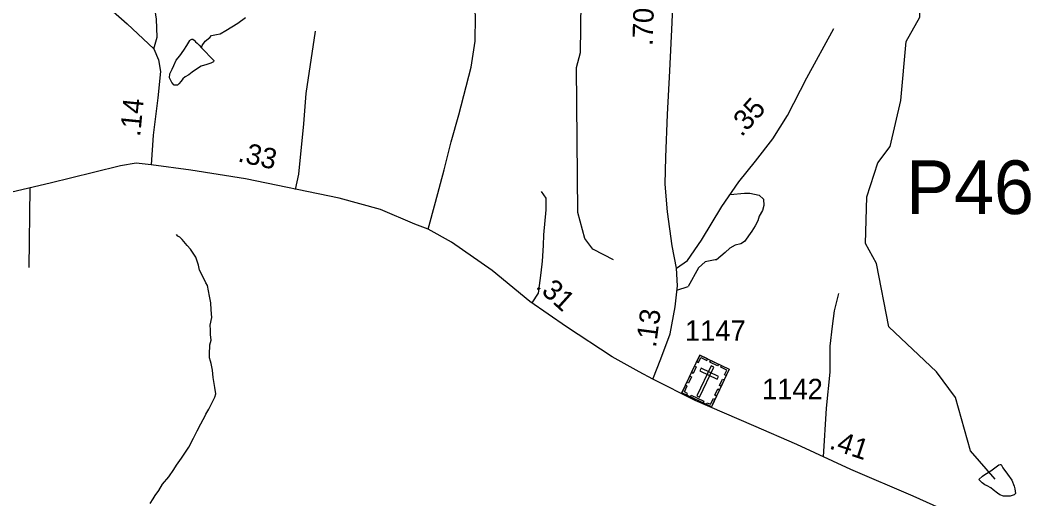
# Model space of a CAD drawing. Extents: x 2001466 to 2224147, y 644118 to 847247.
# Drawn here: x 2023901 to 2030071, y 709402 to 712326 of the extents above; entities that cross this region are included whole.
import ezdxf

# ---------------------------------------------------------------- set-up
doc = ezdxf.new("R2010")
doc.units = 0
for name, color, linetype in [('Exist Cultural Cemetery CELL', 7, 'Continuous'), ('Exist Hydrographic Misc Water Feature', 7, 'Continuous'), ('Exist Road Non-System Type 51', 7, 'Continuous'), ('Exist Road Secondary Mileage Hundredths English Label', 7, 'Continuous'), ('Exist Road Secondary Structure Pipe Number Label', 7, 'Continuous'), ('Exist Road Secondary Type 41 Attributed', 7, 'Continuous'), ('Exist Road Secondary Type 51 Attributed', 7, 'Continuous'), ('Exist Road Secondary Type 51 Number Label', 7, 'Continuous')]:
    doc.layers.add(name, color=color, linetype=linetype)

msp = doc.modelspace()

# ---------------------------------------------------------------- linework, layer by layer
at = {"layer": 'Exist Cultural Cemetery CELL'}
for points in [[(2028054.1, 710279.3), (2028234, 710193.9), (2028124.7, 709963.9), (2027944.9, 710049.3)], [(2028035.6, 710240.2), (2028045.8, 710235.3), (2028059.6, 710264.4), (2028096.2, 710247), (2028101, 710257), (2028054.1, 710279.3)], [(2028003.7, 710173.2), (2028022.3, 710212.3), (2028032.6, 710207.4), (2028014, 710168.3)], [(2028140, 710206), (2028123.2, 710214.1), (2028036.2, 710030.9), (2028053, 710022.9)], [(2028061.8, 710200.3), (2028053.8, 710183.4), (2028160.1, 710132.9), (2028168.2, 710149.8)], [(2028121, 710247.5), (2028167.9, 710225.2), (2028163, 710215), (2028116.1, 710237.2)], [(2028215.4, 710154.7), (2028205.2, 710159.5), (2028219, 710188.6), (2028182.3, 710206), (2028187.1, 710216.1), (2028234, 710193.8)], [(2027974.9, 710112.5), (2027993.4, 710151.6), (2028003.7, 710146.7), (2027985.1, 710107.6)], [(2028173.8, 710093.6), (2028192.3, 710132.7), (2028202.6, 710127.8), (2028184, 710088.7)], [(2027974.8, 710035.1), (2027979.7, 710045.5), (2027959.8, 710055), (2027977.2, 710091.5), (2027967.1, 710096.2), (2027944.9, 710049.4)], [(2028145.5, 710034), (2028164, 710073.1), (2028174.3, 710068.3), (2028155.7, 710029.1)], [(2028001.7, 710035), (2028078.4, 709998.6), (2028073.5, 709988.3), (2027996.8, 710024.7)], [(2028094.8, 709978.1), (2028099.7, 709988.5), (2028119.6, 709979), (2028136.9, 710015.5), (2028147, 710010.7), (2028124.7, 709963.9)]]:
    msp.add_lwpolyline(points, close=True, dxfattribs=at)
at = {"layer": 'Exist Hydrographic Misc Water Feature'}
msp.add_line((2027525.9, 710861.5), (2027467.1, 710891.7), dxfattribs=at)
for points in [[(2029858.8, 709521.2), (2029708.9, 709694.9), (2029616.8, 710021.5), (2029500.7, 710178.1), (2029208.7, 710453.1), (2029133.9, 710838.6), (2029066.8, 710961.3), (2029074.8, 711246.6), (2029141.9, 711455.3), (2029216.7, 711555.4), (2029282.8, 711836.3), (2029315.8, 712196.4), (2029398.8, 712345.7), (2029398.8, 712995.4), (2029365.8, 713071.5), (2029065.8, 713418.8), (2029024, 713560.8), (2029081.8, 714353.6), (2029230.9, 714744.3), (2029230.9, 714895.3), (2029189.9, 714951.9), (2029172.9, 715145.8), (2029288.9, 715343.6), (2029313.9, 715444.8)], [(2027467.1, 710891.7), (2027399.8, 710926.3), (2027350.8, 710993), (2027308.9, 711151.3), (2027299.9, 712037.4), (2027324.9, 712128.8), (2027332.9, 712745.5), (2027265.9, 712910.8), (2027248.9, 713203.2), (2027181.8, 713503.2), (2026981.9, 713769.7), (2026816, 714170.2)], [(2025009.5, 712158), (2025013.4, 712172), (2025031.2, 712198), (2025059.3, 712220.1), (2025071.2, 712232), (2025101.3, 712238.1), (2025123.3, 712244.1), (2025157.3, 712264), (2025231.3, 712308.1), (2025279.1, 712342.1)], [(2025009.5, 712158), (2025085.4, 712080.1), (2025083.3, 712072.1), (2025065.5, 712064.1), (2025041.5, 712056.1), (2025007.4, 712046), (2024973.4, 712024), (2024951.5, 712008), (2024931.4, 711992), (2024909.4, 711979.9), (2024895.5, 711968), (2024885.4, 711954), (2024871.5, 711937.9), (2024863.5, 711929.9), (2024851.6, 711929.9), (2024841.5, 711929.9), (2024827.6, 711945.9), (2024813.5, 711973.9), (2024815.5, 711997.9), (2024829.4, 712027.9), (2024839.3, 712049.9), (2024855.3, 712081.9), (2024877.4, 712107.9), (2024901.4, 712143.9), (2024919.5, 712171.9), (2024931.4, 712191.9), (2024937.3, 712201.9), (2024941.2, 712206), (2024951.2, 712209.9), (2024957.2, 712210), (2024965.4, 712204), (2024969.3, 712200), (2024973.4, 712193.9), (2024983.4, 712186), (2024995.3, 712174), (2025009.5, 712158)], [(2024694.9, 709372.1), (2024713, 709402.2), (2024726.9, 709422.2), (2024748.9, 709452.2), (2024770.8, 709490.2), (2024808.7, 709536.2), (2024840.7, 709580.2), (2024856.7, 709608.2), (2024886.7, 709650.2), (2024932.6, 709716.3), (2024960.7, 709772.3), (2024982.6, 709816.3), (2025004.6, 709860.3), (2025018.5, 709886.3), (2025030.6, 709904.3), (2025036.6, 709918.3), (2025054.6, 709950.3), (2025068.5, 709978.3), (2025090.5, 710022.3), (2025096.4, 710042.4), (2025090.5, 710082.3), (2025086.4, 710106.3), (2025080.4, 710142.3), (2025076.5, 710188.3), (2025068.5, 710228.3), (2025064.4, 710242.3), (2025058.5, 710262.3), (2025058.5, 710284.3), (2025060.3, 710342.3), (2025068.3, 710370.2), (2025064.2, 710406.3), (2025064.2, 710434.2), (2025062.4, 710462.3), (2025072.2, 710510.2), (2025068.1, 710556.2), (2025066.3, 710598.3), (2025058.3, 710640.2), (2025052.1, 710672.2), (2025046.2, 710704.2), (2025036.1, 710722.2), (2025016, 710764.2), (2024998, 710798.2), (2024990, 710830.2), (2024974, 710878.1), (2024942, 710928.1), (2024922.1, 710950.1), (2024892, 710986.1), (2024876, 711000.1), (2024863.9, 711006.1), (2024855.9, 711016)], [(2029832.1, 709573.3), (2029881.9, 709609.3), (2029889.9, 709611.3), (2029896.1, 709611.3), (2029905.9, 709591.2), (2029934, 709551.3), (2029960.1, 709515.3), (2029974.2, 709479.4), (2029978.1, 709463.4), (2029980.2, 709447.4), (2029982.2, 709433.4), (2029974.2, 709425.3), (2029950.2, 709417.3), (2029910.2, 709417.3), (2029888.1, 709425.3), (2029874.1, 709435.3), (2029846, 709457.3), (2029832.1, 709469.2), (2029810.2, 709481.2), (2029796.2, 709487.2), (2029780.2, 709499.2), (2029772.2, 709507.3), (2029764.2, 709515.3), (2029760.1, 709519.2), (2029782.1, 709539.3), (2029796.2, 709549.3), (2029832.1, 709573.3)]]:
    msp.add_lwpolyline(points, dxfattribs=at)
at = {"layer": 'Exist Road Non-System Type 51'}
for points in [[(2025584.6, 711292.6), (2025605, 711385.4), (2025634.1, 711692.5), (2025649.6, 711879.1), (2025705.8, 712259.6)], [(2023959.6, 711300.8), (2023954.2, 710815.6)], [(2027029.3, 710599.1), (2027067.5, 710657.5), (2027085.8, 710782.9), (2027093.5, 710853.3), (2027099.6, 710949.7), (2027100.2, 711014.9), (2027114.9, 711168.5), (2027114.9, 711238.8), (2027087.4, 711278.6)], [(2028238.8, 711260.3), (2028327.6, 711269.6), (2028360.6, 711269.6), (2028417.6, 711256.7), (2028443.3, 711232.8), (2028445.1, 711194.2), (2028437.8, 711163), (2028417.6, 711128.1), (2028408.4, 711100.5), (2028391.9, 711069.3), (2028371.7, 711038.1), (2028327.6, 710973.7), (2028305.6, 710959), (2028270.7, 710951.7), (2028237.6, 710933.3), (2028208.2, 710907.6), (2028156.8, 710861.6), (2028147.6, 710861.6), (2028087, 710848.8), (2028046.6, 710813.9), (2027982.4, 710698.1)], [(2027914.1, 710676.8), (2027982.4, 710698.1)], [(2028810.5, 709657.6), (2028827.9, 709956.5), (2028851.1, 710175.4), (2028851.1, 710334.7), (2028864.3, 710457.4), (2028877.6, 710550.3), (2028904.1, 710656.5)]]:
    msp.add_lwpolyline(points, dxfattribs=at)
at = {"layer": 'Exist Road Secondary Type 41 Attributed'}
for points in [[(2024717.6, 712151.1), (2024739.1, 712222.9), (2024734.3, 712333.1), (2024704, 712535.9), (2024657.3, 712789.7), (2024642.2, 712947), (2024658.1, 713085.9), (2024696.4, 713213.6), (2024753.5, 713388.4), (2024852.4, 713731.7), (2024913.4, 713957.6), (2024926.2, 714059), (2024913.4, 714150), (2024844.8, 714233), (2024694.8, 714389.5), (2024586.7, 714518), (2024519.7, 714633), (2024361, 714961), (2024229, 715235.7), (2024161.9, 715351.4)], [(2027912.5, 710811.6), (2027979.5, 710858.7), (2028064, 710983.2), (2028188.5, 711187.6), (2028293.4, 711339.2), (2028394.7, 711464.6), (2028500.8, 711601.1), (2028590.1, 711744.8), (2028707.8, 711973.9), (2028873.7, 712274.8)]]:
    msp.add_lwpolyline(points, dxfattribs=at)
at = {"layer": 'Exist Road Secondary Type 51 Attributed'}
for points in [[(2022070.2, 717279.8), (2022032.4, 717115.6), (2021952.2, 716840.2), (2021874.8, 716560.8), (2021825.8, 716335.7), (2021814.6, 716257.5), (2021847.3, 716024.4), (2021913.1, 715613.2), (2022001.7, 715041.7), (2022036.8, 714744.7), (2022055.9, 714577.1), (2022090.2, 714492.5), (2022181.2, 714396.7), (2022433.3, 714209.9), (2022753.1, 713936.8), (2023255.7, 713488.2), (2023503, 713247.1), (2024143.6, 712669.2), (2024555.2, 712303.6), (2024717.6, 712151.1)], [(2026394, 711050.3), (2026439.5, 711214.7), (2026492.9, 711411.9), (2026534.4, 711582.7), (2026581.1, 711747.2), (2026657.6, 712040.1), (2026682, 712199), (2026682.8, 712349.9), (2026665.2, 712634.8), (2026647.3, 712886.3), (2026628.9, 713177.7), (2026611, 713465.1), (2026583.1, 713790), (2026573.9, 714028.6), (2026584.3, 714154), (2026649.7, 714316.8)], [(2027912.5, 710811.6), (2027886.2, 710948.1), (2027855.8, 711154.8), (2027841.5, 711324.1), (2027845.9, 711489.3), (2027856.2, 711749.6), (2027871, 712016.2), (2027885.4, 712312.3), (2027894.5, 712560.6), (2027915.3, 712830.4), (2027961.9, 712992.5), (2028038.5, 713107.4), (2028126.3, 713250.3), (2028167.8, 713339.7), (2028177.3, 713418), (2028171.3, 713478.6), (2028153, 713537.7), (2028096.4, 713627.9), (2028019, 713738.1), (2027985.5, 713821.1), (2027974.3, 713921.7), (2027982.3, 714049.4), (2028002.6, 714272.1)], [(2024717.6, 712151.1), (2024747.1, 712083.2), (2024758.2, 712012.2), (2024743.5, 711852.5), (2024714, 711623.4), (2024702, 711443)], [(2024702, 711443), (2024609.5, 711451.8), (2024513.7, 711437.4), (2024349, 711396.7), (2024084.2, 711329.7), (2023781, 711259.4), (2023627.9, 711192.3), (2023517, 711122.1), (2023341.1, 710995.2), (2023175.1, 710861.1), (2023034.7, 710730.1), (2022896.7, 710612.8)], [(2026394, 711050.3), (2026313.4, 711080.6), (2026103.2, 711169.2), (2025849.5, 711237.9), (2025278, 711356), (2024944.5, 711410.3), (2024702, 711443)], [(2027768.1, 710133), (2027683.5, 710176.9), (2027519.2, 710269.5), (2027239.2, 710452.3), (2027016.2, 710608), (2026784.9, 710796.4), (2026537.6, 710970.4), (2026394, 711050.3)], [(2027768.1, 710133), (2027815.2, 710256), (2027873.4, 710410.8), (2027903.7, 710575.3), (2027916.9, 710703.8), (2027912.5, 710811.6)], [(2029784.5, 709242.9), (2029602.9, 709307.6), (2029357.6, 709417), (2028976.3, 709581.4), (2028646.4, 709733.1), (2028384.7, 709848), (2028025.8, 710002.9), (2027768.1, 710133)]]:
    msp.add_lwpolyline(points, dxfattribs=at)

# ---------------------------------------------------------------- texts
at = {"layer": 'Exist Road Secondary Mileage Hundredths English Label'}
for s, rotation, p in [('.70', 88.2292, (2027766.3, 712167.8)), ('.14', 84.35797, (2024634, 711611.4)), ('.35', 48.2503, (2028309.3, 711608.8)), ('.33', 347.06923, (2025226.1, 711464.8)), ('.31', 317.95741, (2027046.1, 710694)), ('.13', 82.40807, (2027785.6, 710322.7)), ('.41', 341.56479, (2028839.5, 709710.4))]:
    msp.add_text(s, height=125, rotation=rotation, dxfattribs=at).set_placement(p)
at = {"layer": 'Exist Road Secondary Structure Pipe Number Label'}
msp.add_text('P461', height=328.08, dxfattribs=at).set_placement((2029314.9, 711141.6))
at = {"layer": 'Exist Road Secondary Type 51 Number Label'}
for s, p in [('1147', (2027963.1, 710367.1)), ('1142', (2028434.2, 710009.8))]:
    msp.add_text(s, height=125, dxfattribs=at).set_placement(p)

doc.saveas('drawing.dxf')
